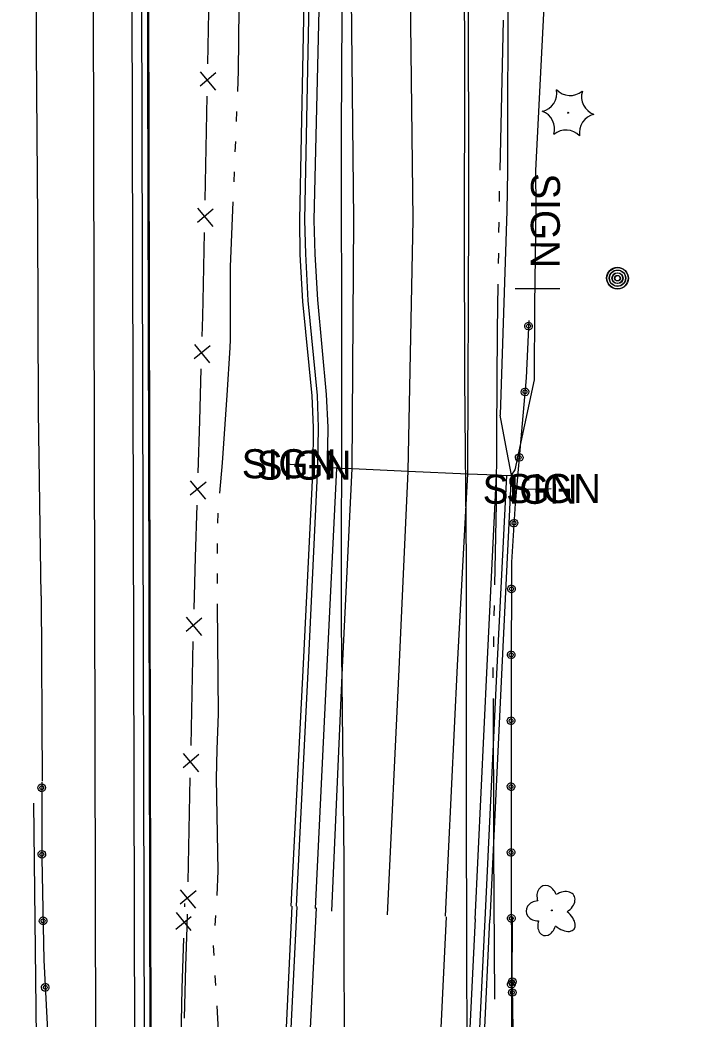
# Model space of a CAD drawing. Extents: x 588843 to 2552415, y 180129 to 269402.
# Drawn here: x 594066 to 594205, y 184744.9 to 184951.5 of the extents above; entities that cross this region are included whole.
import ezdxf

# ---------------------------------------------------------------- set-up
doc = ezdxf.new("R2010")
doc.units = 0
for name, color, linetype in [('Default', 7, 'Continuous'), ('E_BMGRD_P', 7, 'Continuous'), ('E_FEN_P', 7, 'Continuous'), ('E_LAND_Vegetation', 7, 'Continuous'), ('E_MISCPROP', 7, 'Continuous'), ('E_RDWY', 7, 'Continuous'), ('E_RDWY_AsphConc', 7, 'Continuous'), ('E_RDWY_C_and_G', 7, 'Continuous'), ('E_RDWY_Gravel', 7, 'Continuous'), ('E_RDWY_PavtEdge', 7, 'Continuous'), ('E_SGN', 7, 'Continuous'), ('E_SGN_Text', 7, 'Continuous'), ('E_STRUCT', 7, 'Continuous'), ('E_WTR_P', 7, 'Continuous'), ('P_RDWY_C_and_G', 7, 'Continuous'), ('P_RDWY_C_and_GBack', 7, 'Continuous'), ('P_RDWY_C_and_GFace', 7, 'Continuous'), ('P_RDWY_PavtEdge', 7, 'Continuous'), ('P_STRUCT', 7, 'Continuous'), ('P_WAL', 7, 'Continuous')]:
    doc.layers.add(name, color=color, linetype=linetype)

# ---------------------------------------------------------------- blocks, each defined once
blk = doc.blocks.new('POLE')
at = {"layer": 'Default'}
for radius in [4.46, 3.35, 2.23, 1.12]:
    blk.add_circle((0, 0), radius, dxfattribs=at)
blk = doc.blocks.new('BSGN_1')
at = {"layer": 'Default'}
blk.add_text('SIGN', height=12, dxfattribs=at).set_placement((-18.56, -6))
blk = doc.blocks.new('POLE_3')
at = {"layer": 'E_MISCPROP'}
for radius in [14.6, 11, 7.32, 3.66]:
    blk.add_circle((0, 0), radius, dxfattribs=at)
blk = doc.blocks.new('DTRE_4')
at = {"layer": 'E_LAND_Vegetation'}
blk.add_circle((-0.6, 0), 0.601, dxfattribs=at)
for centre, major_axis, ratio in [((-6.1, 17.5), (4.5, -16.3), 0.782863), ((-19.3, 0.5), (16.2, -0.4), 0.832022), ((13.3, 9), (-17.3, -9.6), 0.691916), ((-8.2, -17.2), (5.9, 15.9), 0.716896), ((11.6, -12.2), (-16.4, 15), 0.560249)]:
    blk.add_ellipse(centre, major_axis=major_axis, ratio=ratio, start_param=1.570796, end_param=4.712389, dxfattribs=at)
blk = doc.blocks.new('CTRE_4')
at = {"layer": 'E_LAND_Vegetation'}
blk.add_circle((0, 0), 0.733, dxfattribs=at)
for centre, start, end in [((-39.3, 29.4), 280.2067, 5.9716), ((5.9, 49), 220.2113, 305.9762), ((45.4, 19.3), 160.2113, 245.9762), ((-45.4, -19.3), 340.2113, 65.9762), ((39.5, -29.6), 100.2511, 185.9272), ((-5.9, -49), 40.2113, 125.9762)]:
    blk.add_arc(centre, 25.8, start, end, dxfattribs=at)
blk = doc.blocks.new('SIGN_3')
at = {"layer": 'E_SGN'}
blk.add_text('SIGN', height=39.37, dxfattribs=at).set_placement((-56.1, -19.7))

msp = doc.modelspace()

# ---------------------------------------------------------------- linework, layer by layer
at = {"layer": 'E_BMGRD_P'}
for points in [[(594171.23, 184889.34), (594170.71, 184877.51), (594168.4, 184851.55), (594167.68, 184839.36), (594167.56, 184815.34), (594167.57, 184776.73), (594167.72, 184727.13), (594167.99, 184683.74), (594168.4, 184646.15), (594169.17, 184627.4), (594169.6, 184621.03), (594171.26, 184603.56)], [(594070.47, 184793.89), (594070.49, 184778.22), (594070.9, 184757.11), (594072.2, 184731.96), (594072.87, 184711.39)], [(594167.81, 184751.52), (594167.84, 184765.94)], [(594167.81, 184751.52), (594168.69, 184694.49), (594169.37, 184650.32), (594170.86, 184620.41), (594171.25, 184605.76)]]:
    msp.add_lwpolyline(points, dxfattribs=at)
for radius in [0.772, 0.389]:
    msp.add_circle((594167.83, 184750.41), radius, dxfattribs=at)
for centre, major_axis, ratio in [((594171.18, 184888.2), (-0.188, 0.771), 0.996559), ((594171.18, 184888.2), (-0.095, 0.388), 0.996559), ((594170.46, 184874.6), (-0.034, 0.793), 0.996785), ((594170.46, 184874.6), (-0.017, 0.399), 0.996785), ((594169.25, 184861.04), (-0.034, 0.793), 0.996785), ((594169.25, 184861.04), (-0.017, 0.399), 0.996785), ((594168.16, 184847.46), (0.224, 0.761), 0.996661), ((594168.16, 184847.46), (0.113, 0.383), 0.996661), ((594167.65, 184833.85), (0.086, 0.789), 0.996796), ((594167.66, 184833.85), (0.043, 0.397), 0.996796), ((594167.59, 184820.23), (0.086, 0.789), 0.996796), ((594167.59, 184820.23), (0.043, 0.397), 0.996796), ((594167.57, 184806.6), (0.121, 0.784), 0.996756), ((594167.57, 184806.6), (0.061, 0.395), 0.996756), ((594167.57, 184792.98), (0.121, 0.784), 0.996756), ((594070.47, 184792.74), (-0.04, 0.8), 0.973994), ((594070.47, 184792.74), (-0.02, 0.403), 0.973994), ((594167.57, 184792.98), (0.061, 0.395), 0.996756), ((594070.49, 184778.98), (-0.04, 0.8), 0.973994), ((594070.49, 184778.98), (-0.02, 0.403), 0.973994), ((594167.57, 184779.36), (0.121, 0.784), 0.996756), ((594167.57, 184779.36), (0.061, 0.395), 0.996756), ((594070.74, 184765.23), (-0.093, 0.796), 0.973735), ((594070.75, 184765.23), (-0.047, 0.401), 0.973735), ((594167.61, 184765.74), (0.15, 0.779), 0.99671), ((594167.61, 184765.74), (0.076, 0.392), 0.99671), ((594071.19, 184751.48), (-0.089, 0.796), 0.973799), ((594167.64, 184752.12), (0.15, 0.779), 0.99671), ((594167.81, 184752.66), (-0.002, -0.797), 0.999953), ((594167.64, 184752.12), (0.076, 0.392), 0.99671), ((594167.81, 184752.66), (-0.001, -0.402), 0.999953), ((594071.19, 184751.48), (-0.045, 0.401), 0.973799)]:
    msp.add_ellipse(centre, major_axis=major_axis, ratio=ratio, dxfattribs=at)
at = {"layer": 'E_FEN_P'}
for p, q in [((594103.22, 184940.79), (594106.41, 184936.98)), ((594106.48, 184940.55), (594103.22, 184937.8)), ((594102.66, 184912.6), (594105.85, 184908.78)), ((594105.92, 184912.36), (594102.67, 184909.6)), ((594105.3, 184884.15), (594102.02, 184881.43)), ((594102.04, 184884.42), (594105.2, 184880.58)), ((594104.46, 184855.97), (594101.18, 184853.24)), ((594101.2, 184856.24), (594104.35, 184852.39)), ((594100.35, 184828.04), (594103.53, 184824.22)), ((594103.61, 184827.8), (594100.35, 184825.05)), ((594099.74, 184799.85), (594102.92, 184796.03)), ((594103, 184799.61), (594099.74, 184796.86)), ((594099.13, 184771.66), (594102.31, 184767.84)), ((594102.39, 184771.42), (594099.13, 184768.66)), ((594101.38, 184763.21), (594098.33, 184766.95)), ((594098.22, 184763.48), (594101.41, 184766.11))]:
    msp.add_line(p, q, dxfattribs=at)
for points in [[(594104.97, 184953.18), (594104.76, 184942.42)], [(594104.62, 184935.75), (594104.41, 184924.99)], [(594104.41, 184924.99), (594104.2, 184914.22)], [(594104.07, 184907.56), (594103.86, 184896.8)], [(594103.86, 184896.8), (594103.72, 184890.16), (594103.6, 184886.03)], [(594103.4, 184879.37), (594103.08, 184868.61)], [(594103.08, 184868.61), (594102.76, 184857.85)], [(594102.56, 184851.19), (594102.24, 184840.42)], [(594102.24, 184840.42), (594101.91, 184829.66)], [(594101.75, 184823), (594101.52, 184812.24)], [(594101.52, 184812.24), (594101.28, 184801.47)], [(594101.14, 184794.81), (594100.9, 184784.05)], [(594100.9, 184784.05), (594100.67, 184773.28)], [(594100.08, 184768.11), (594100.1, 184768.84)], [(594100.53, 184766.62), (594100.47, 184763.92), (594100.23, 184755.86)], [(594099.52, 184751.24), (594099.86, 184761.66)], [(594100.23, 184755.86), (594099.91, 184745.1)], [(594099.31, 184740.97), (594099.52, 184751.24)]]:
    msp.add_lwpolyline(points, dxfattribs=at)
at = {"layer": 'E_RDWY'}
for points in [[(594205.01, 185297.7), (594197.71, 185288.63), (594191.17, 185279.04), (594184.31, 185267.59), (594180.15, 185259.31), (594175.77, 185249.91), (594172.69, 185242.19), (594169.22, 185231.66), (594166.77, 185222.94), (594165.07, 185214.83), (594163.62, 185206.9), (594162.45, 185197.1), (594161.23, 185184.44), (594160.28, 185165.36), (594159.58, 185146.27), (594159.15, 185122.07), (594158.92, 185089.58), (594158.3, 185056.12), (594157.54, 185024.13), (594157.54, 184999.97), (594157.9, 184963.47), (594157.95, 184939.34), (594157.87, 184908.64), (594157.93, 184877.55)], [(594133.21, 185026.26), (594133.01, 185002.67), (594132.69, 184977.57), (594132.41, 184928.3), (594132.47, 184878.42), (594132.45, 184826.82), (594132.95, 184777.73), (594133.02, 184723.24), (594133.16, 184674.36), (594133.05, 184620.33), (594133.75, 184565.14), (594133.74, 184514.72)], [(594157.93, 184877.55), (594158.27, 184839.39), (594158.28, 184795.06), (594158.32, 184752.96), (594158.75, 184705.84), (594158.41, 184661.71), (594158.81, 184619.1), (594159.09, 184572.84), (594159.12, 184523.58), (594159.2, 184504.11)]]:
    msp.add_lwpolyline(points, dxfattribs=at)
at = {"layer": 'E_RDWY_AsphConc'}
for points in [[(594167.67, 184857.37), (594166.46, 184863.53), (594165.32, 184869.79), (594165.36, 184869.84), (594166.76, 184912.05), (594166.92, 184920.22), (594166.98, 184961.5), (594166.72, 185015.99), (594166.51, 185024.12), (594166.14, 185076.04), (594162.62, 185076.18), (594162.63, 185084.86)], [(594131.52, 184858.82), (594134.67, 184858.73), (594146.3, 184858.18), (594158.6, 184857.67), (594164.59, 184857.44)]]:
    msp.add_lwpolyline(points, dxfattribs=at)
at = {"layer": 'E_RDWY_C_and_G'}
for points in [[(594122.08, 184768.26), (594124.62, 184818.39), (594126.59, 184859.13), (594126.72, 184867.23), (594126.72, 184867.23), (594126.42, 184873.8), (594126.42, 184873.8), (594124.46, 184893.31), (594123.92, 184903.02), (594123.92, 184903.02), (594123.86, 184910.08), (594123.86, 184910.08), (594124.88, 184962.27), (594124.88, 184962.27), (594125.08, 184969.75), (594125.08, 184969.75), (594125.09, 184977.01), (594125.77, 184994.86)], [(594123.17, 184768.28), (594125.66, 184818.18), (594127.61, 184859.15), (594127.75, 184867.22), (594127.75, 184867.22), (594127.5, 184873.87), (594127.5, 184873.87), (594125.61, 184893.48), (594125.1, 184903.16), (594125.1, 184903.16), (594124.87, 184910.14), (594124.87, 184910.14), (594125.96, 184962.35), (594126.16, 184969.77), (594126.35, 184976.98), (594126.8, 184994.77)], [(594127.08, 184767.81), (594129.51, 184817.9), (594131.52, 184858.82), (594129.58, 184858.97), (594129.76, 184867.3), (594129.41, 184874.07), (594127.56, 184893.62), (594127.03, 184903.06), (594127.03, 184903.06), (594126.86, 184910.13), (594126.86, 184910.13), (594128.08, 184962.34), (594128.25, 184969.74), (594128.33, 184977.04), (594128.66, 184994.7)], [(594160.15, 184765.59), (594162.63, 184817.95), (594164.59, 184857.44), (594166.69, 184857.31), (594167.67, 184857.37)], [(594162.24, 184765.45), (594164.71, 184817.69), (594166.69, 184857.31)], [(594163.27, 184765.46), (594165.73, 184817.61), (594167.67, 184857.37)]]:
    msp.add_lwpolyline(points, dxfattribs=at)
at = {"layer": 'E_RDWY_Gravel'}
for points in [[(594167.67, 184857.37), (594168.41, 184858.52), (594172.39, 184877.11), (594172.5, 184892.51), (594172.73, 184912.64), (594172.69, 184920.39), (594174.78, 184961.07), (594173.22, 185015.88), (594170.35, 185086.31)], [(594068.73, 184789.58), (594069.29, 184741.09), (594069.43, 184685.04), (594069.85, 184626.05), (594069.86, 184571.36), (594069.91, 184541.31)]]:
    msp.add_lwpolyline(points, dxfattribs=at)
at = {"layer": 'E_RDWY_PavtEdge'}
for points in [[(594153.99, 184766.19), (594156.5, 184818.02), (594158.6, 184857.67), (594158.81, 184911.7), (594158.78, 184961.75), (594159.1, 185016.19), (594159.04, 185024.56), (594162.62, 185076.18)], [(594130.46, 184767.22), (594132.67, 184817.63), (594134.67, 184858.73), (594135.04, 184910.23), (594134.46, 184962.71)], [(594142.01, 184766.45), (594144.45, 184817.17), (594146.3, 184858.18), (594147.3, 184910.28), (594146.67, 184962.39)]]:
    msp.add_lwpolyline(points, dxfattribs=at)
at = {"layer": 'E_SGN'}
msp.add_line((594168.44, 184895.97), (594177.66, 184896), dxfattribs=at)
for points in [[(594121.12, 184859.75), (594124.21, 184859.45)], [(594170.97, 184854.46), (594175.84, 184854.62)]]:
    msp.add_lwpolyline(points, dxfattribs=at)
at = {"layer": 'E_STRUCT'}
for points in [[(593940.03, 185437.58), (594091.04, 185372.39), (594091.42, 185371.08), (594091.82, 185162.88), (594092.22, 184996.64), (594092.65, 184834.31), (594092.95, 184677.06)], [(594070.34, 184832.43), (594069.78, 184870.55), (594069.64, 184910.08), (594069.4, 184945.47), (594069.43, 184982.11), (594069.44, 185018.32), (594069.3, 185050.57), (594069.18, 185084.48), (594069.08, 185115.73), (594069.05, 185146.25), (594068.97, 185177.88), (594068.98, 185210.48), (594068.94, 185241.38), (594068.93, 185280.5), (594068.89, 185321.81), (594068.74, 185353.46), (594069.71, 185365.04)], [(594070.34, 184832.43), (594070.53, 184794.08)]]:
    msp.add_lwpolyline(points, dxfattribs=at)
at = {"layer": 'E_WTR_P'}
for points in [[(594111.38, 184966.9), (594111.13, 184940.96), (594110.95, 184936.74)], [(594165.95, 184951.49), (594165.22, 184920.43)], [(594110.78, 184932.58), (594110.7, 184930.51)], [(594110.53, 184926.35), (594110.44, 184924.27)], [(594110.27, 184920.11), (594110.18, 184918.04)], [(594165.14, 184916.14), (594165.1, 184914)], [(594110.01, 184913.88), (594109.47, 184900.48), (594109.47, 184885.43), (594109.36, 184883.73)], [(594165.04, 184909.72), (594165, 184907.58)], [(594164.94, 184903.29), (594164.9, 184901.15)], [(594164.84, 184896.86), (594164.69, 184887.34), (594164.55, 184865.8)], [(594109.36, 184883.73), (594108.75, 184873.96), (594107.79, 184859.9), (594107.22, 184853.65)], [(594164.55, 184865.8), (594164.46, 184851.47), (594164.15, 184834.74)], [(594106.88, 184849.51), (594106.84, 184847.43)], [(594106.77, 184843.27), (594106.76, 184842.69), (594106.76, 184841.19)], [(594106.77, 184837.03), (594106.77, 184834.95)], [(594106.78, 184830.79), (594106.78, 184830.6), (594106.97, 184808.02), (594106.72, 184800.64)], [(594164.07, 184830.45), (594164.03, 184828.31)], [(594163.95, 184824.03), (594163.91, 184821.88)], [(594163.83, 184817.6), (594163.82, 184817.04), (594163.83, 184815.46)], [(594163.84, 184811.17), (594163.93, 184781.99), (594163.94, 184780.11)], [(594106.72, 184800.64), (594106.52, 184794.63), (594106.91, 184775.58), (594106.67, 184770.49)], [(594163.94, 184780.11), (594164.12, 184749.04)], [(594106.44, 184766.34), (594106.26, 184764.27)], [(594105.92, 184760.13), (594106.05, 184758.05)], [(594106.31, 184753.9), (594106.44, 184751.83)], [(594106.68, 184747.67), (594106.96, 184742.49), (594107.03, 184719.84), (594106.93, 184717.53)]]:
    msp.add_lwpolyline(points, dxfattribs=at)
at = {"layer": 'P_RDWY_C_and_G'}
for p, q in [((594113.7, 184482.02), (594127.28, 184767.9)), ((594146.19, 184470.63), (594160.21, 184765.66))]:
    msp.add_line(p, q, dxfattribs=at)
at = {"layer": 'P_RDWY_C_and_GBack'}
for p, q in [((594108.7, 184482.26), (594122.29, 184768.24)), ((594149.19, 184470.48), (594163.2, 184765.46))]:
    msp.add_line(p, q, dxfattribs=at)
at = {"layer": 'P_RDWY_C_and_GFace'}
for p, q in [((594109.7, 184482.21), (594123.28, 184768.18)), ((594148.19, 184470.53), (594162.2, 184765.53))]:
    msp.add_line(p, q, dxfattribs=at)
at = {"layer": 'P_RDWY_PavtEdge'}
for p, q in [((594082.72, 184282.49), (594080.35, 185336.34)), ((594090.4, 184426.97), (594088.35, 185336.36)), ((594140.21, 184471.08), (594154.22, 184766.07))]:
    msp.add_line(p, q, dxfattribs=at)
at = {"layer": 'P_STRUCT'}
for p, q in [((594092.4, 184426.97), (594090.28, 185367.09)), ((594093.84, 184426.97), (594091.73, 185367.1))]:
    msp.add_line(p, q, dxfattribs=at)
at = {"layer": 'P_WAL'}
for p, q in [((594092.4, 184426.97), (594090.28, 185366.96)), ((594093.71, 184426.97), (594091.6, 185366.1))]:
    msp.add_line(p, q, dxfattribs=at)

# ---------------------------------------------------------------- block references
at = {"layer": 'E_LAND_Vegetation', "xscale": 0.15240030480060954, "yscale": 0.15240030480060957, "rotation": 3.4338469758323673}
for name, p in [('CTRE_4', (594179.36, 184932.32)), ('DTRE_4', (594176.09, 184767.39))]:
    msp.add_blockref(name, p, dxfattribs=at)
at = {"layer": 'E_MISCPROP'}
for name, p, xscale, yscale, rotation in [('POLE', (594189.56, 184898.13), 0.49999999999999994, 0.49999999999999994, -133.2354227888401), ('POLE_3', (594189.63, 184898.1), 0.15240030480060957, 0.15240030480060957, 0.8014450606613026)]:
    msp.add_blockref(name, p, dxfattribs=dict(at, xscale=xscale, yscale=yscale, rotation=rotation))
at = {"layer": 'E_SGN', "xscale": 0.5, "yscale": 0.5}
for p in [(594121.12, 184859.75), (594124.21, 184859.45), (594175.84, 184854.62), (594170.97, 184854.46)]:
    msp.add_blockref('BSGN_1', p, dxfattribs=at)
at = {"layer": 'E_SGN_Text', "xscale": 0.1524003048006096, "yscale": 0.1524003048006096, "rotation": -90.22293255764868}
msp.add_blockref('SIGN_3', (594174.67, 184911.26), dxfattribs=at)

doc.saveas('drawing.dxf')
